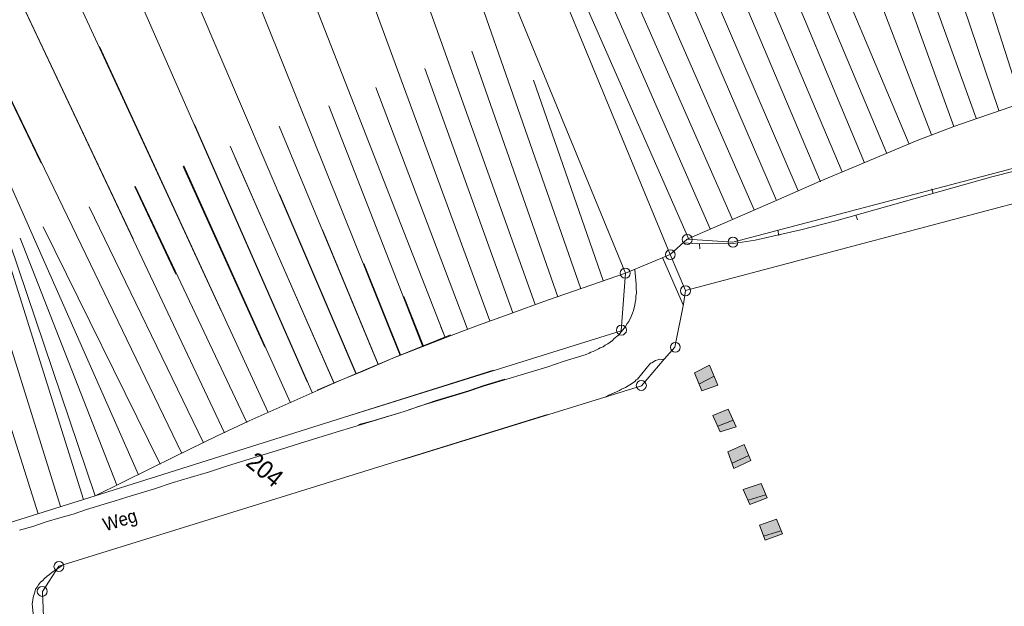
# Model space of a CAD drawing. Header units: metres. Extents: x -740 to 758, y -633 to 854.
# Tile 608 of 656: x 267 to 328, y -280 to -243. Entities that reach past the tile are written whole.
import ezdxf

# ---------------------------------------------------------------- set-up
doc = ezdxf.new("R2010")
doc.units = ezdxf.units.M
doc.header["$MEASUREMENT"] = 0
doc.layers.add('Grundkarte.LOVION', color=7, linetype='Continuous')
doc.layers.add('Grundkarte_Text.LOVION', color=7, linetype='Continuous')
doc.styles.add('ERSTELLTER_STIL_1', font='arial.ttf')

msp = doc.modelspace()

# ---------------------------------------------------------------- hatches: boundary and pattern name
at = {"layer": 'Grundkarte.LOVION', "linetype": 'Continuous', "lineweight": 18}
for points in [[(310.533, -266.096), (309.997, -264.848), (309.068, -265.323), (309.534, -266.46)], [(311.675, -268.703), (311.182, -267.599), (310.216, -267.989), (310.67, -269.009)], [(312.589, -270.801), (312.167, -269.808), (311.147, -270.262), (311.517, -271.32)], [(313.617, -273.154), (313.233, -272.246), (312.117, -272.621), (312.533, -273.555)], [(314.575, -275.395), (314.191, -274.487), (313.133, -274.856), (313.491, -275.797)]]:
    msp.add_hatch(color=254, dxfattribs=at).paths.add_polyline_path(points)

# ---------------------------------------------------------------- linework, layer by layer
at = {"layer": 'Grundkarte.LOVION', "color": 7, "linetype": 'Continuous', "lineweight": 13}
for points in [[(329.53, -248.485), (320.181, -219.37)], [(326.665, -249.416), (316.247, -220.553)], [(323.871, -250.457), (312.809, -221.658)], [(321.087, -251.616), (309.03, -222.914)], [(318.304, -252.775), (306.081, -223.882)], [(315.553, -253.96), (303.078, -224.914)], [(312.802, -255.145), (300.049, -225.979)], [(310.051, -256.33), (297.19, -226.968)], [(295.076, -227.707), (307.548, -257.935), (308.607, -256.974), (314.135, -254.572), (316.913, -253.354), (318.958, -252.504), (322.989, -250.809), (325.268, -249.936), (326.782, -249.404), (328.355, -248.866), (329.785, -248.372), (331.337, -247.924), (332.916, -247.445), (334.676, -247.007), (336.175, -246.624), (337.845, -246.165), (340.419, -245.588), (344.264, -244.71), (347.535, -244.006), (351.301, -243.224)], [(285.501, -266.415), (286.664, -265.917), (288.454, -265.181), (290.212, -264.418), (293.856, -262.997), (295.567, -262.357), (297.48, -261.668), (299.876, -260.783), (304.765, -259.094), (292.357, -228.918), (287.171, -230.903), (284.722, -231.852), (281.822, -233.022), (279.549, -233.954), (271.161, -237.345), (267.719, -238.716), (260.893, -241.452), (258.535, -242.422), (256.994, -242.986)], [(301.964, -260.077), (291.246, -229.352)], [(299.105, -261.066), (288.197, -230.507)], [(296.279, -262.081), (285.121, -231.695)], [(293.484, -263.123), (281.737, -233.06)], [(290.669, -264.255), (278.667, -234.306)], [(328.095, -248.921), (323.192, -234.445)], [(325.268, -249.936), (320.04, -235.463)], [(287.912, -265.382), (275.225, -235.677)], [(322.479, -251.037), (316.469, -236.728)], [(284.858, -265.887), (272.155, -236.923)], [(319.696, -252.195), (313.675, -237.77)], [(279.523, -261.502), (268.803, -238.315)], [(316.945, -253.381), (310.795, -238.849)], [(260.928, -241.41), (271.615, -273.025), (265.162, -275.045), (256.179, -243.323), (258.569, -242.38), (260.928, -241.41), (265.39, -239.585)], [(273.995, -256.959), (265.759, -239.528)], [(279.711, -269.071), (266.032, -240.113)], [(314.194, -254.566), (307.921, -239.987)], [(268.243, -252.231), (262.715, -240.742)], [(277.03, -270.367), (262.724, -240.732)], [(311.443, -255.751), (305.015, -241.099)], [(270.897, -273.243), (260.901, -241.443)], [(274.322, -271.696), (260.928, -241.41)], [(308.692, -256.936), (302.226, -242.199)], [(268.059, -274.141), (258.086, -242.575)], [(282.424, -267.801), (271.882, -244.921)], [(300.535, -260.571), (295.163, -245.225)], [(297.708, -261.586), (292.225, -246.31)], [(303.362, -259.556), (299.005, -247.036)], [(294.881, -262.602), (289.149, -247.498)], [(292.093, -263.702), (286.216, -248.641)], [(285.169, -266.557), (277.827, -249.807)], [(289.304, -264.802), (283.12, -249.919)], [(286.553, -265.987), (280.049, -251.165)], [(286.561, -265.977), (280.366, -251.894)], [(282.223, -263.721), (277.128, -252.426)], [(283.81, -267.163), (277.163, -252.384)], [(276.663, -259.152), (274.09, -253.699)], [(281.096, -268.433), (274.125, -253.657)], [(287.92, -265.372), (283.13, -254.165)], [(278.383, -269.703), (271.236, -254.944)], [(275.676, -271.032), (268.374, -256.199)], [(289.312, -264.792), (285.83, -256.384)], [(272.968, -272.36), (266.935, -256.902)], [(269.462, -273.679), (264.486, -257.85)], [(290.703, -264.213), (288.401, -258.497)], [(292.127, -263.66), (290.907, -260.558)], [(293.492, -263.113), (293.221, -262.459)], [(271.615, -273.025), (276.69, -270.519), (279.201, -269.298), (281.234, -268.331), (286.672, -265.907), (288.488, -265.139), (290.22, -264.408), (292.068, -263.666), (293.832, -262.961)]]:
    msp.add_lwpolyline(points, dxfattribs=at)
at = {"layer": 'Grundkarte.LOVION', "color": 253, "linetype": 'Continuous', "lineweight": 18}
for points in [[(292.357, -228.918), (304.765, -259.094), (307.548, -257.935), (295.076, -227.707)], [(398.664, -248.819), (386.579, -244.917), (380.28, -243.671), (368.909, -244.665), (356.345, -246.455), (330.912, -252.045), (311.463, -257.168), (308.607, -256.974), (307.548, -257.935), (304.765, -259.094), (304.496, -262.696), (287.461, -268.027)], [(398.664, -248.819), (386.579, -244.917), (380.28, -243.671), (368.909, -244.665), (356.345, -246.455), (330.912, -252.045), (311.463, -257.168), (308.607, -256.974), (307.548, -257.935), (304.765, -259.094), (304.496, -262.696), (287.461, -268.027)], [(290.804, -270.774), (305.75, -266.15), (307.182, -264.473), (307.848, -263.728), (308.384, -261.045), (308.506, -260.176), (307.548, -257.935), (308.607, -256.974), (311.463, -257.168), (330.912, -252.045), (356.345, -246.455), (368.909, -244.665), (380.28, -243.671), (386.579, -244.917), (398.664, -248.819), (415.955, -256.084), (425.036, -258.27), (441.053, -260.665), (449.858, -263.055), (455.899, -265.597), (458.697, -267.304), (466.331, -276.163), (470.08, -281.56)], [(287.461, -268.027), (304.496, -262.696), (304.765, -259.094), (307.548, -257.935), (308.506, -260.176), (308.384, -261.045), (307.848, -263.728), (307.182, -264.473), (305.75, -266.15), (290.804, -270.774)], [(296.5, -265.153), (271.615, -273.025), (265.162, -275.045), (253.607, -278.687), (251.343, -279.411), (250.421, -279.353), (249.244, -279.409), (246.15, -279.505), (244.218, -279.693), (230.446, -270.636), (228.551, -269.994), (218.972, -266.645), (214.419, -265.11)], [(296.5, -265.153), (271.615, -273.025), (265.162, -275.045), (253.607, -278.687), (251.343, -279.411), (250.421, -279.353), (249.244, -279.409), (246.15, -279.505), (244.218, -279.693), (230.446, -270.636), (228.551, -269.994), (218.972, -266.645), (214.419, -265.11)], [(299.874, -267.927), (269.354, -277.413), (268.326, -278.992), (268.415, -281.111), (269.202, -282.512), (259.516, -280.474), (257.52, -280.018), (254.588, -279.655), (251.343, -279.411), (253.607, -278.687), (265.162, -275.045), (271.615, -273.025), (296.5, -265.153)], [(349.721, -308.895), (311.572, -296.28), (309.677, -295.638), (272.137, -283.2), (271.619, -283.044), (269.202, -282.512), (268.415, -281.111), (268.326, -278.992), (269.354, -277.413), (299.874, -267.927)]]:
    msp.add_lwpolyline(points, dxfattribs=at)
at = {"layer": 'Grundkarte.LOVION', "color": 8, "linetype": 'Continuous', "lineweight": 18}
for points in [[(398.664, -248.819), (386.579, -244.917), (380.28, -243.671), (368.909, -244.665), (356.345, -246.455), (330.912, -252.045), (311.463, -257.168), (308.607, -256.974), (307.548, -257.935), (304.765, -259.094), (304.496, -262.696), (287.461, -268.027), (304.496, -262.696), (304.765, -259.094), (307.548, -257.935), (308.506, -260.176), (308.384, -261.045), (307.848, -263.728), (307.182, -264.473), (305.75, -266.15), (290.804, -270.774)], [(391.263, -246.883), (385.969, -245.332), (384.214, -244.912), (382.438, -244.583), (381.27, -244.431), (379.576, -244.331), (377.86, -244.321), (375.565, -244.428), (372.579, -244.72), (356.514, -246.97), (352.769, -247.661), (341.275, -250.115), (333.073, -251.774), (330.355, -252.395), (327.644, -253.074), (317.894, -255.83), (315.703, -256.399), (312.868, -257.03), (311.501, -257.253), (309.285, -257.262), (308.363, -257.205)], [(290.804, -270.774), (305.75, -266.15), (307.182, -264.473), (307.848, -263.728), (308.384, -261.045), (308.506, -260.176), (356.618, -247.433), (371.108, -246.903), (380.664, -248.51), (416.395, -263.607)], [(323.904, -253.823), (323.991, -254.11)], [(319.246, -255.757), (319.159, -255.47)], [(314.286, -256.419), (314.347, -256.738)], [(309.404, -257.576), (309.376, -257.283)], [(308.358, -261.077), (307.065, -258.13)], [(288.104, -268.555), (288.912, -268.358), (290.922, -267.747), (291.894, -267.416), (294.908, -266.5), (295.88, -266.169), (299.899, -264.948), (300.871, -264.617), (302.307, -264.181), (302.477, -264.105), (302.588, -264.035), (302.731, -263.992), (303.071, -263.84), (303.183, -263.77), (303.353, -263.695), (303.49, -263.592), (303.66, -263.517), (303.936, -263.312), (304.042, -263.184), (304.317, -262.98), (304.766, -262.433), (304.866, -262.246), (304.972, -262.118), (305.119, -261.808), (305.187, -261.594), (305.26, -261.439), (305.343, -261.076), (305.358, -260.927), (305.399, -260.746), (305.408, -260.538), (305.45, -260.357), (305.415, -260.005), (305.425, -259.797), (305.333, -258.861)], [(303.512, -266.841), (303.709, -266.734), (304.389, -266.431), (304.5, -266.361), (304.755, -266.247), (305.2, -265.967), (305.338, -265.865), (305.417, -265.768), (305.502, -265.731), (306.321, -264.734), (306.406, -264.696), (306.629, -264.556), (306.772, -264.513), (306.857, -264.475), (307.007, -264.49), (307.124, -264.479)], [(296.5, -265.153), (271.615, -273.025), (265.162, -275.045), (253.607, -278.687), (230.446, -270.636), (228.551, -269.994), (218.972, -266.645), (214.419, -265.11)], [(299.874, -267.927), (269.354, -277.413), (268.326, -278.992), (268.415, -281.111), (269.202, -282.512), (259.516, -280.474), (257.52, -280.018), (254.588, -279.655), (251.343, -279.411), (253.607, -278.687), (265.162, -275.045), (271.615, -273.025), (296.5, -265.153)], [(309.068, -265.323), (309.997, -264.848)], [(266.889, -275.172), (267.723, -274.942), (268.552, -274.654), (269.413, -274.393), (270.248, -274.163), (271.077, -273.875), (272.799, -273.352), (273.602, -273.097), (275.324, -272.573), (276.44, -272.198), (277.562, -271.882), (278.71, -271.533), (279.826, -271.158), (283.27, -270.112), (284.386, -269.737), (286.683, -269.039), (287.772, -268.696), (290.93, -267.737), (291.902, -267.406), (292.933, -267.069), (294.942, -266.458), (295.915, -266.127), (297.207, -265.735)], [(310.216, -267.989), (311.182, -267.599)], [(355.602, -313.728), (350.03, -312.056), (269.956, -284.477), (272.137, -283.2), (309.677, -295.638), (311.572, -296.28), (349.721, -308.895), (311.572, -296.28), (309.677, -295.638), (272.137, -283.2), (271.619, -283.044), (269.202, -282.512), (268.415, -281.111), (268.326, -278.992), (269.354, -277.413), (299.874, -267.927)], [(311.147, -270.262), (312.167, -269.808)], [(312.117, -272.621), (313.233, -272.246)], [(313.133, -274.856), (314.191, -274.487)], [(269.556, -277.364), (269.281, -277.568), (269.058, -277.708), (268.92, -277.81), (268.756, -277.945), (268.618, -278.047), (268.454, -278.181), (268.348, -278.31), (268.21, -278.412), (268.078, -278.572), (268.005, -278.727), (267.899, -278.856), (267.858, -279.037), (267.764, -279.283), (267.743, -279.374), (267.713, -279.672), (267.692, -279.763), (267.772, -280.583)]]:
    msp.add_lwpolyline(points, dxfattribs=at)
msp.add_lwpolyline([(415.955, -256.084), (425.036, -258.27), (441.053, -260.665), (449.858, -263.055), (455.899, -265.597), (436.343, -267.509), (416.395, -263.607), (380.664, -248.51), (371.108, -246.903), (356.618, -247.433), (308.506, -260.176), (307.548, -257.935), (308.607, -256.974), (311.463, -257.168), (330.912, -252.045), (356.345, -246.455), (368.909, -244.665), (380.28, -243.671), (386.579, -244.917), (398.664, -248.819)], close=True, dxfattribs=at)
at = {"layer": 'Grundkarte.LOVION', "color": 140, "linetype": 'Continuous', "lineweight": 18}
msp.add_lwpolyline([(304.765, -259.094), (307.548, -257.935)], dxfattribs=at)
at = {"layer": 'Grundkarte.LOVION', "color": 251, "linetype": 'Continuous', "lineweight": 13}
for points in [[(310.533, -266.096), (309.534, -266.46), (309.068, -265.323), (309.997, -264.848)], [(311.675, -268.703), (310.67, -269.009), (310.216, -267.989), (311.182, -267.599)], [(312.589, -270.801), (311.517, -271.32), (311.147, -270.262), (312.167, -269.808)], [(313.617, -273.154), (312.533, -273.555), (312.117, -272.621), (313.233, -272.246)], [(314.575, -275.395), (313.491, -275.797), (313.133, -274.856), (314.191, -274.487)]]:
    msp.add_lwpolyline(points, close=True, dxfattribs=at)
for points in [[(309.345, -266.035), (310.3, -265.528)], [(310.519, -268.669), (311.485, -268.279)], [(311.424, -270.974), (312.47, -270.488)], [(312.42, -273.3), (313.509, -272.957)], [(313.378, -275.542), (314.467, -275.199)]]:
    msp.add_lwpolyline(points, dxfattribs=at)
at = {"layer": 'Grundkarte.LOVION', "color": 9, "linetype": 'Continuous', "lineweight": 18}
for centre, radius in [((308.615, -256.992), 0.311), ((311.474, -257.162), 0.312), ((307.557, -257.942), 0.31), ((304.742, -259.098), 0.314), ((308.504, -260.198), 0.313), ((304.502, -262.657), 0.313), ((307.872, -263.732), 0.31), ((305.746, -266.118), 0.314), ((269.357, -277.43), 0.313), ((268.311, -278.99), 0.313)]:
    msp.add_circle(centre, radius, dxfattribs=at)

# ---------------------------------------------------------------- texts
at = {"layer": 'Grundkarte_Text.LOVION', "color": 7, "linetype": 'Continuous', "lineweight": 13, "attachment_point": 7, "style": 'ERSTELLTER_STIL_1'}
for s, insert, char_height, rotation in [('{\\A1;\\W0.89448x;204}', (280.958, -271.081), 1.12434, 320.58413), ('{\\A1;\\W0.90241x;Weg}', (272.333, -275.484), 0.83074, 17.17728)]:
    msp.add_mtext(s, dxfattribs=dict(at, insert=insert, char_height=char_height, rotation=rotation))

doc.saveas('drawing.dxf')
